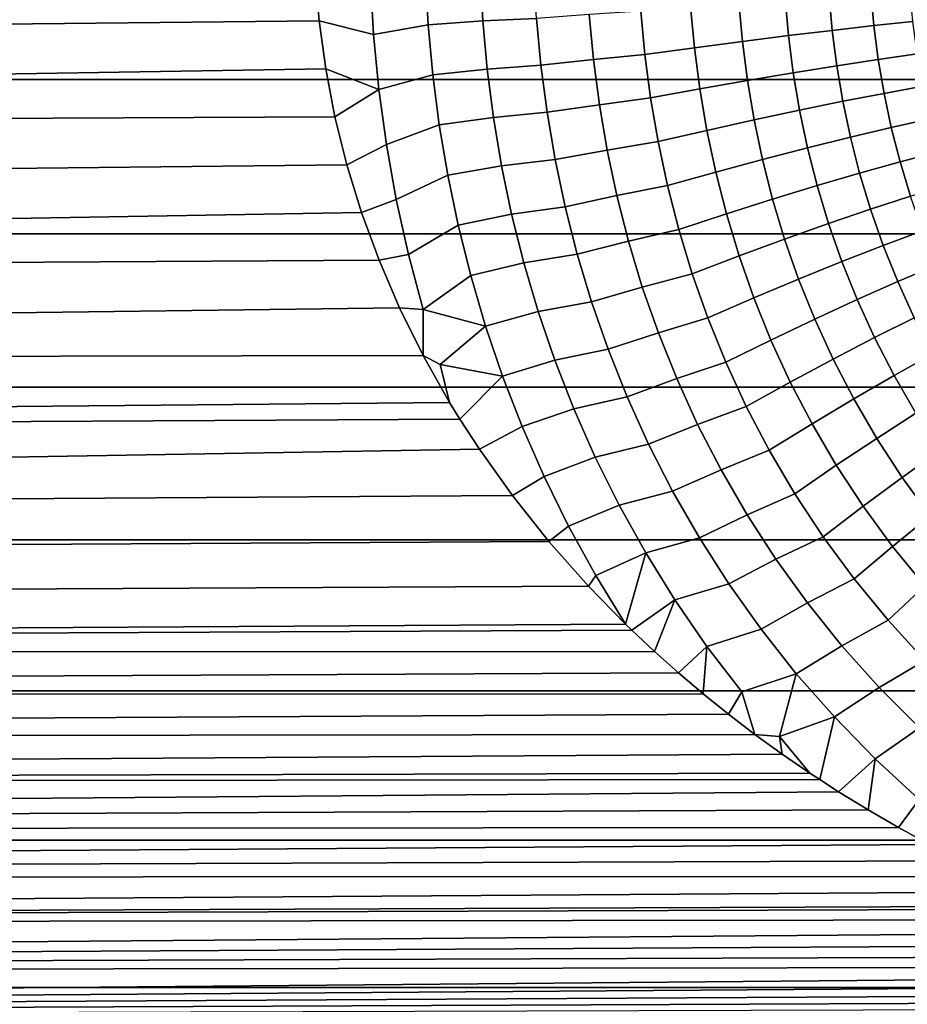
# Model space of a CAD drawing. Header units: metres. Extents: x -28 to 70, y -218 to 28.
# Tile 417 of 463: x 54.63 to 60.09, y -6.65 to -0.58. Entities that reach past the tile are written whole.
import ezdxf

# ---------------------------------------------------------------- set-up
doc = ezdxf.new("R2010")
doc.units = ezdxf.units.M
doc.layers.add('solid_10_261_432_XXX', color=7, linetype='CONTINUOUS')

msp = doc.modelspace()

# ---------------------------------------------------------------- linework, layer by layer
at = {"layer": 'solid_10_261_432_XXX'}
for points in [[(54.200001, -0.951638, 94.022652), (54.200001, 0, 94), (64.5, 0, 94), (64.5, -0.951638, 94.022652)], [(30.569136, -0.862057, 133.981415), (56.471249, -0.591513, 133.991257), (56.447102, -0.295656, 133.997818), (30.593111, -0.42743, 133.995438)], [(56.806286, -0.67486, 133.9991), (56.786751, -0.337261, 134.00856), (56.447102, -0.295656, 133.997818), (56.471249, -0.591513, 133.991257)], [(57.478497, -0.591518, 134.092773), (57.462357, -0.295562, 134.101776), (57.125797, -0.307217, 134.043762), (57.142597, -0.614784, 134.035034)], [(57.810188, -0.575706, 134.173035), (57.794292, -0.287629, 134.182571), (57.462357, -0.295562, 134.101776), (57.478497, -0.591518, 134.092773)], [(57.125797, -0.307217, 134.043762), (56.786751, -0.337261, 134.00856), (56.806286, -0.67486, 133.9991), (57.142597, -0.614784, 134.035034)], [(59.888397, -0.619948, 135.316422), (59.869343, -0.412741, 135.334015), (59.612514, -0.432204, 135.10939), (59.632343, -0.649222, 135.091965)], [(60.128849, -0.594131, 135.557892), (60.110374, -0.395599, 135.575684), (59.869343, -0.412741, 135.334015), (59.888397, -0.619948, 135.316422)], [(59.078278, -0.717579, 134.698288), (59.056328, -0.477718, 134.715408), (58.759567, -0.503557, 134.547897), (58.782852, -0.756342, 134.530914)], [(59.361881, -0.681817, 134.885605), (59.341084, -0.453897, 134.902863), (59.056328, -0.477718, 134.715408), (59.078278, -0.717579, 134.698288)], [(59.632343, -0.649222, 135.091965), (59.612514, -0.432204, 135.10939), (59.341084, -0.453897, 134.902863), (59.361881, -0.681817, 134.885605)], [(58.476994, -0.797926, 134.384232), (58.452198, -0.531292, 134.401093), (58.135021, -0.552346, 134.276108), (58.160686, -0.829427, 134.259827)], [(58.782852, -0.756342, 134.530914), (58.759567, -0.503557, 134.547897), (58.452198, -0.531292, 134.401093), (58.476994, -0.797926, 134.384232)], [(30.527563, -1.305267, 133.957367), (56.511436, -0.88594, 133.980362), (56.471249, -0.591513, 133.991257), (30.569136, -0.862057, 133.981415)], [(56.8391, -1.012783, 133.983414), (56.806286, -0.67486, 133.9991), (56.471249, -0.591513, 133.991257), (56.511436, -0.88594, 133.980362)], [(57.50563, -0.887964, 134.077835), (57.478497, -0.591518, 134.092773), (57.142597, -0.614784, 134.035034), (57.170811, -0.922746, 134.020554)], [(57.836945, -0.864375, 134.157227), (57.810188, -0.575706, 134.173035), (57.478497, -0.591518, 134.092773), (57.50563, -0.887964, 134.077835)], [(58.160686, -0.829427, 134.259827), (58.135021, -0.552346, 134.276108), (57.810188, -0.575706, 134.173035), (57.836945, -0.864375, 134.157227)], [(60.155136, -0.793372, 135.533249), (60.128849, -0.594131, 135.557892), (59.888397, -0.619948, 135.316422), (59.915535, -0.827978, 135.292023)], [(57.142597, -0.614784, 134.035034), (56.806286, -0.67486, 133.9991), (56.8391, -1.012783, 133.983414), (57.170811, -0.922746, 134.020554)], [(59.660603, -0.867149, 135.067825), (59.632343, -0.649222, 135.091965), (59.361881, -0.681817, 134.885605), (59.391521, -0.910702, 134.861679)], [(59.915535, -0.827978, 135.292023), (59.888397, -0.619948, 135.316422), (59.632343, -0.649222, 135.091965), (59.660603, -0.867149, 135.067825)], [(59.109554, -0.958432, 134.674561), (59.078278, -0.717579, 134.698288), (58.782852, -0.756342, 134.530914), (58.816017, -1.010118, 134.507355)], [(59.391521, -0.910702, 134.861679), (59.361881, -0.681817, 134.885605), (59.078278, -0.717579, 134.698288), (59.109554, -0.958432, 134.674561)], [(58.816017, -1.010118, 134.507355), (58.782852, -0.756342, 134.530914), (58.476994, -0.797926, 134.384232), (58.51228, -1.065517, 134.360825)], [(58.197174, -1.107368, 134.237244), (58.160686, -0.829427, 134.259827), (57.836945, -0.864375, 134.157227), (57.874931, -1.153793, 134.135315)], [(58.51228, -1.065517, 134.360825), (58.476994, -0.797926, 134.384232), (58.160686, -0.829427, 134.259827), (58.197174, -1.107368, 134.237244)], [(59.951115, -1.037004, 135.261032), (59.915535, -0.827978, 135.292023), (59.660603, -0.867149, 135.067825), (59.69767, -1.086177, 135.037109)], [(60.189564, -0.993466, 135.501953), (60.155136, -0.793372, 135.533249), (59.915535, -0.827978, 135.292023), (59.951115, -1.037004, 135.261032)], [(30.527563, -1.305267, 133.957367), (56.568119, -1.180633, 133.965118), (56.511436, -0.88594, 133.980362)], [(56.8391, -1.012783, 133.983414), (56.511436, -0.88594, 133.980362), (56.568119, -1.180633, 133.965118)], [(57.544106, -1.185004, 134.057098), (57.50563, -0.887964, 134.077835), (57.170811, -0.922746, 134.020554), (57.210766, -1.23116, 134.000458)], [(57.874931, -1.153793, 134.135315), (57.836945, -0.864375, 134.157227), (57.50563, -0.887964, 134.077835), (57.544106, -1.185004, 134.057098)], [(59.69767, -1.086177, 135.037109), (59.660603, -0.867149, 135.067825), (59.391521, -0.910702, 134.861679), (59.430405, -1.140756, 134.831223)], [(54.200001, -1.901121, 94.090561), (54.200001, -0.951638, 94.022652), (64.5, -0.951638, 94.022652), (64.5, -1.901121, 94.090561)], [(57.170811, -0.922746, 134.020554), (56.8391, -1.012783, 133.983414), (56.885551, -1.351048, 133.961655), (57.210766, -1.23116, 134.000458)], [(59.150578, -1.200486, 134.644348), (59.109554, -0.958432, 134.674561), (58.816017, -1.010118, 134.507355), (58.859486, -1.265088, 134.477341)], [(59.430405, -1.140756, 134.831223), (59.391521, -0.910702, 134.861679), (59.109554, -0.958432, 134.674561), (59.150578, -1.200486, 134.644348)], [(56.8391, -1.012783, 133.983414), (56.568119, -1.180633, 133.965118), (56.641727, -1.476174, 133.94545), (56.885551, -1.351048, 133.961655)], [(58.859486, -1.265088, 134.477341), (58.816017, -1.010118, 134.507355), (58.51228, -1.065517, 134.360825), (58.558495, -1.33426, 134.331009)], [(60.232601, -1.194468, 135.464279), (60.189564, -0.993466, 135.501953), (59.951115, -1.037004, 135.261032), (59.995647, -1.247101, 135.223709)], [(58.558495, -1.33426, 134.331009), (58.51228, -1.065517, 134.360825), (58.197174, -1.107368, 134.237244), (58.244892, -1.386343, 134.20845)], [(59.744095, -1.306397, 135.000092), (59.69767, -1.086177, 135.037109), (59.430405, -1.140756, 134.831223), (59.479115, -1.372079, 134.79451)], [(59.995647, -1.247101, 135.223709), (59.951115, -1.037004, 135.261032), (59.69767, -1.086177, 135.037109), (59.744095, -1.306397, 135.000092)], [(58.244892, -1.386343, 134.20845), (58.197174, -1.107368, 134.237244), (57.874931, -1.153793, 134.135315), (57.924541, -1.444103, 134.10733)], [(59.479115, -1.372079, 134.79451), (59.430405, -1.140756, 134.831223), (59.150578, -1.200486, 134.644348), (59.201946, -1.44384, 134.607895)], [(30.467672, -1.758474, 133.922546), (56.641727, -1.476174, 133.94545), (56.568119, -1.180633, 133.965118), (30.527563, -1.305267, 133.957367)], [(57.594254, -1.482751, 134.03064), (57.544106, -1.185004, 134.057098), (57.210766, -1.23116, 134.000458), (57.262772, -1.540101, 133.974808)], [(57.924541, -1.444103, 134.10733), (57.874931, -1.153793, 134.135315), (57.544106, -1.185004, 134.057098), (57.594254, -1.482751, 134.03064)], [(59.201946, -1.44384, 134.607895), (59.150578, -1.200486, 134.644348), (58.859486, -1.265088, 134.477341), (58.913883, -1.521344, 134.441132)], [(60.284763, -1.396316, 135.420624), (60.232601, -1.194468, 135.464279), (59.995647, -1.247101, 135.223709), (60.04969, -1.45822, 135.180405)], [(57.210766, -1.23116, 134.000458), (56.885551, -1.351048, 133.961655), (56.945988, -1.689684, 133.933868), (57.262772, -1.540101, 133.974808)], [(58.913883, -1.521344, 134.441132), (58.859486, -1.265088, 134.477341), (58.558495, -1.33426, 134.331009), (58.616276, -1.604231, 134.294998)], [(60.04969, -1.45822, 135.180405), (59.995647, -1.247101, 135.223709), (59.744095, -1.306397, 135.000092), (59.800468, -1.527764, 134.957138)], [(59.800468, -1.527764, 134.957138), (59.744095, -1.306397, 135.000092), (59.479115, -1.372079, 134.79451), (59.538269, -1.604623, 134.751862)], [(56.885551, -1.351048, 133.961655), (56.641727, -1.476174, 133.94545), (56.732197, -1.770638, 133.921463), (56.945988, -1.689684, 133.933868)], [(58.30444, -1.666408, 134.173645), (58.244892, -1.386343, 134.20845), (57.924541, -1.444103, 134.10733), (57.98634, -1.735344, 134.073502)], [(58.616276, -1.604231, 134.294998), (58.558495, -1.33426, 134.331009), (58.244892, -1.386343, 134.20845), (58.30444, -1.666408, 134.173645)], [(59.538269, -1.604623, 134.751862), (59.479115, -1.372079, 134.79451), (59.201946, -1.44384, 134.607895), (59.264313, -1.68844, 134.565521)], [(57.98634, -1.735344, 134.073502), (57.924541, -1.444103, 134.10733), (57.594254, -1.482751, 134.03064), (57.656586, -1.78122, 133.998596)], [(59.264313, -1.68844, 134.565521), (59.201946, -1.44384, 134.607895), (58.913883, -1.521344, 134.441132), (58.979881, -1.778821, 134.399017)], [(60.346523, -1.598824, 135.371323), (60.284763, -1.396316, 135.420624), (60.04969, -1.45822, 135.180405), (60.113762, -1.670174, 135.131485)], [(30.388573, -2.222926, 133.876083), (56.732197, -1.770638, 133.921463), (56.641727, -1.476174, 133.94545), (30.467672, -1.758474, 133.922546)], [(57.656586, -1.78122, 133.998596), (57.594254, -1.482751, 134.03064), (57.262772, -1.540101, 133.974808), (57.327286, -1.849557, 133.94371)], [(60.113762, -1.670174, 135.131485), (60.04969, -1.45822, 135.180405), (59.800468, -1.527764, 134.957138), (59.867359, -1.750087, 134.908554)], [(57.262772, -1.540101, 133.974808), (56.945988, -1.689684, 133.933868), (57.02095, -2.028607, 133.900253), (57.327286, -1.849557, 133.94371)], [(58.979881, -1.778821, 134.399017), (58.913883, -1.521344, 134.441132), (58.616276, -1.604231, 134.294998), (58.686306, -1.875345, 134.253113)], [(59.867359, -1.750087, 134.908554), (59.800468, -1.527764, 134.957138), (59.538269, -1.604623, 134.751862), (59.608467, -1.838192, 134.703598)], [(58.686306, -1.875345, 134.253113), (58.616276, -1.604231, 134.294998), (58.30444, -1.666408, 134.173645), (58.376488, -1.947478, 134.133133)], [(59.608467, -1.838192, 134.703598), (59.538269, -1.604623, 134.751862), (59.264313, -1.68844, 134.565521), (59.338299, -1.934076, 134.517548)], [(57.02095, -2.028607, 133.900253), (56.945988, -1.689684, 133.933868), (56.732197, -1.770638, 133.921463), (56.839973, -2.063911, 133.893219)], [(58.376488, -1.947478, 134.133133), (58.30444, -1.666408, 134.173645), (57.98634, -1.735344, 134.073502), (58.060974, -2.027413, 134.034103)], [(59.338299, -1.934076, 134.517548), (59.264313, -1.68844, 134.565521), (58.979881, -1.778821, 134.399017), (59.058117, -2.037291, 134.351303)], [(60.18845, -1.882655, 135.077362), (60.113762, -1.670174, 135.131485), (59.867359, -1.750087, 134.908554), (59.945385, -1.973049, 134.854782)], [(58.060974, -2.027413, 134.034103), (57.98634, -1.735344, 134.073502), (57.656586, -1.78122, 133.998596), (57.731693, -2.080309, 133.961243)], [(59.945385, -1.973049, 134.854782), (59.867359, -1.750087, 134.908554), (59.608467, -1.838192, 134.703598), (59.690372, -2.07245, 134.650131)], [(30.388573, -2.222926, 133.876083), (56.839973, -2.063911, 133.893219), (56.732197, -1.770638, 133.921463)], [(57.731693, -2.080309, 133.961243), (57.656586, -1.78122, 133.998596), (57.327286, -1.849557, 133.94371), (57.404881, -2.159404, 133.907455)], [(59.058117, -2.037291, 134.351303), (58.979881, -1.778821, 134.399017), (58.686306, -1.875345, 134.253113), (58.76923, -2.147355, 134.205612)], [(57.327286, -1.849557, 133.94371), (57.02095, -2.028607, 133.900253), (57.11105, -2.367603, 133.861069), (57.404881, -2.159404, 133.907455)], [(58.76923, -2.147355, 134.205612), (58.686306, -1.875345, 134.253113), (58.376488, -1.947478, 134.133133), (58.461651, -2.229304, 134.087143)], [(59.690372, -2.07245, 134.650131), (59.608467, -1.838192, 134.703598), (59.338299, -1.934076, 134.517548), (59.424595, -2.180394, 134.464355)], [(54.200001, -2.846297, 94.203568), (54.200001, -1.901121, 94.090561), (64.5, -1.901121, 94.090561), (64.5, -2.846297, 94.203568)], [(59.424595, -2.180394, 134.464355), (59.338299, -1.934076, 134.517548), (59.058117, -2.037291, 134.351303), (59.1493, -2.296377, 134.298355)], [(60.274361, -2.095243, 135.01857), (60.18845, -1.882655, 135.077362), (59.945385, -1.973049, 134.854782), (60.035202, -2.196207, 134.796295)], [(58.461651, -2.229304, 134.087143), (58.376488, -1.947478, 134.133133), (58.060974, -2.027413, 134.034103), (58.149036, -2.320058, 133.989334)], [(60.035202, -2.196207, 134.796295), (59.945385, -1.973049, 134.854782), (59.690372, -2.07245, 134.650131), (59.78466, -2.306934, 134.591919)], [(57.11105, -2.367603, 133.861069), (57.02095, -2.028607, 133.900253), (56.839973, -2.063911, 133.893219), (56.966206, -2.357454, 133.86058)], [(58.149036, -2.320058, 133.989334), (58.060974, -2.027413, 134.034103), (57.731693, -2.080309, 133.961243), (57.820114, -2.379777, 133.918777)], [(59.1493, -2.296377, 134.298355), (59.058117, -2.037291, 134.351303), (58.76923, -2.147355, 134.205612), (58.865772, -2.419857, 134.152893)], [(30.289234, -2.699709, 133.816956), (56.966206, -2.357454, 133.86058), (56.839973, -2.063911, 133.893219), (30.388573, -2.222926, 133.876083)], [(57.820114, -2.379777, 133.918777), (57.731693, -2.080309, 133.961243), (57.404881, -2.159404, 133.907455), (57.496056, -2.469393, 133.866196)], [(59.78466, -2.306934, 134.591919), (59.690372, -2.07245, 134.650131), (59.424595, -2.180394, 134.464355), (59.523907, -2.426907, 134.406418)], [(60.372009, -2.307425, 134.955612), (60.274361, -2.095243, 135.01857), (60.035202, -2.196207, 134.796295), (60.13736, -2.419024, 134.733612)], [(57.496056, -2.469393, 133.866196), (57.404881, -2.159404, 133.907455), (57.11105, -2.367603, 133.861069)], [(58.865772, -2.419857, 134.152893), (58.76923, -2.147355, 134.205612), (58.461651, -2.229304, 134.087143), (58.560619, -2.51149, 134.036041)], [(59.523907, -2.426907, 134.406418), (59.424595, -2.180394, 134.464355), (59.1493, -2.296377, 134.298355), (59.254158, -2.555565, 134.240662)], [(58.560619, -2.51149, 134.036041), (58.461651, -2.229304, 134.087143), (58.149036, -2.320058, 133.989334), (58.251179, -2.612881, 133.939529)], [(60.13736, -2.419024, 134.733612), (60.035202, -2.196207, 134.796295), (59.78466, -2.306934, 134.591919), (59.891922, -2.541079, 134.52951)], [(59.254158, -2.555565, 134.240662), (59.1493, -2.296377, 134.298355), (58.865772, -2.419857, 134.152893), (58.976677, -2.692307, 134.095383)], [(30.289234, -2.699709, 133.816956), (57.111195, -2.650252, 133.823624), (56.966206, -2.357454, 133.86058)], [(57.11105, -2.367603, 133.861069), (56.966206, -2.357454, 133.86058), (57.111195, -2.650252, 133.823624)], [(58.251179, -2.612881, 133.939529), (58.149036, -2.320058, 133.989334), (57.820114, -2.379777, 133.918777), (57.922432, -2.679255, 133.87146)], [(59.891922, -2.541079, 134.52951), (59.78466, -2.306934, 134.591919), (59.523907, -2.426907, 134.406418), (59.636848, -2.67302, 134.344238)], [(57.496056, -2.469393, 133.866196), (57.11105, -2.367603, 133.861069), (57.111195, -2.650252, 133.823624), (57.216831, -2.706313, 133.816544)], [(57.922432, -2.679255, 133.87146), (57.820114, -2.379777, 133.918777), (57.496056, -2.469393, 133.866196), (57.601337, -2.779154, 133.82019)], [(58.976677, -2.692307, 134.095383), (58.865772, -2.419857, 134.152893), (58.560619, -2.51149, 134.036041), (58.674114, -2.793502, 133.980209)], [(60.252384, -2.640852, 134.667297), (60.13736, -2.419024, 134.733612), (59.891922, -2.541079, 134.52951), (60.012714, -2.774204, 134.463394)], [(57.601337, -2.779154, 133.82019), (57.496056, -2.469393, 133.866196), (57.216831, -2.706313, 133.816544)], [(59.636848, -2.67302, 134.344238), (59.523907, -2.426907, 134.406418), (59.254158, -2.555565, 134.240662), (59.373322, -2.814232, 134.17868)], [(58.674114, -2.793502, 133.980209), (58.560619, -2.51149, 134.036041), (58.251179, -2.612881, 133.939529), (58.368095, -2.905348, 133.885086)], [(60.012714, -2.774204, 134.463394), (59.891922, -2.541079, 134.52951), (59.636848, -2.67302, 134.344238), (59.763992, -2.918021, 134.278336)], [(59.373322, -2.814232, 134.17868), (59.254158, -2.555565, 134.240662), (58.976677, -2.692307, 134.095383), (59.102581, -2.964054, 134.0336)], [(30.168468, -3.189753, 133.744003), (57.274906, -2.940678, 133.782623), (57.111195, -2.650252, 133.823624), (30.289234, -2.699709, 133.816956)], [(57.216831, -2.706313, 133.816544), (57.111195, -2.650252, 133.823624), (57.274906, -2.940678, 133.782623)], [(58.368095, -2.905348, 133.885086), (58.251179, -2.612881, 133.939529), (57.922432, -2.679255, 133.87146), (58.039276, -2.978243, 133.819626)], [(60.380779, -2.860941, 134.597885), (60.252384, -2.640852, 134.667297), (60.012714, -2.774204, 134.463394), (60.147564, -3.005518, 134.394165)], [(57.601337, -2.779154, 133.82019), (57.216831, -2.706313, 133.816544), (57.274906, -2.940678, 133.782623), (57.338009, -3.043751, 133.767029)], [(58.039276, -2.978243, 133.819626), (57.922432, -2.679255, 133.87146), (57.601337, -2.779154, 133.82019), (57.721329, -3.088189, 133.76976)], [(59.102581, -2.964054, 134.0336), (58.976677, -2.692307, 134.095383), (58.674114, -2.793502, 133.980209), (58.802761, -3.074702, 133.920151)], [(59.763992, -2.918021, 134.278336), (59.636848, -2.67302, 134.344238), (59.373322, -2.814232, 134.17868), (59.507385, -3.071631, 134.112946)], [(57.601337, -2.779154, 133.82019), (57.338009, -3.043751, 133.767029), (57.457832, -3.228132, 133.737762), (57.721329, -3.088189, 133.76976)], [(60.147564, -3.005518, 134.394165), (60.012714, -2.774204, 134.463394), (59.763992, -2.918021, 134.278336), (59.905899, -3.161078, 134.209244)], [(54.200001, -3.785025, 94.361427), (54.200001, -2.846297, 94.203568), (64.5, -2.846297, 94.203568), (64.5, -3.785025, 94.361427)], [(58.802761, -3.074702, 133.920151), (58.674114, -2.793502, 133.980209), (58.368095, -2.905348, 133.885086), (58.500401, -3.196829, 133.826416)], [(59.507385, -3.071631, 134.112946), (59.373322, -2.814232, 134.17868), (59.102581, -2.964054, 134.0336), (59.244087, -3.234316, 133.968018)], [(58.500401, -3.196829, 133.826416), (58.368095, -2.905348, 133.885086), (58.039276, -2.978243, 133.819626), (58.171234, -3.276152, 133.763687)], [(30.168468, -3.189753, 133.744003), (57.338009, -3.043751, 133.767029), (57.274906, -2.940678, 133.782623)], [(59.244087, -3.234316, 133.968018), (59.102581, -2.964054, 134.0336), (58.802761, -3.074702, 133.920151), (58.947136, -3.354334, 133.856293)], [(59.905899, -3.161078, 134.209244), (59.763992, -2.918021, 134.278336), (59.507385, -3.071631, 134.112946), (59.65691, -3.326893, 134.043991)], [(58.171234, -3.276152, 133.763687), (58.039276, -2.978243, 133.819626), (57.721329, -3.088189, 133.76976), (57.856579, -3.395917, 133.715271)], [(60.296917, -3.234144, 134.322449), (60.147564, -3.005518, 134.394165), (59.905899, -3.161078, 134.209244), (60.063023, -3.401273, 134.137619)], [(30.025011, -3.693699, 133.65596), (57.457832, -3.228132, 133.737762), (57.338009, -3.043751, 133.767029), (30.168468, -3.189753, 133.744003)], [(57.721329, -3.088189, 133.76976), (57.457832, -3.228132, 133.737762), (57.661259, -3.513111, 133.689041), (57.856579, -3.395917, 133.715271)], [(58.947136, -3.354334, 133.856293), (58.802761, -3.074702, 133.920151), (58.500401, -3.196829, 133.826416), (58.648647, -3.486583, 133.763992)], [(59.65691, -3.326893, 134.043991), (59.507385, -3.071631, 134.112946), (59.244087, -3.234316, 133.968018), (59.401768, -3.502189, 133.899185)], [(58.648647, -3.486583, 133.763992), (58.500401, -3.196829, 133.826416), (58.171234, -3.276152, 133.763687), (58.31881, -3.572304, 133.704025)], [(60.063023, -3.401273, 134.137619), (59.905899, -3.161078, 134.209244), (59.65691, -3.326893, 134.043991), (59.822376, -3.57906, 133.972458)], [(30.025011, -3.693699, 133.65596), (57.661259, -3.513111, 133.689041), (57.457832, -3.228132, 133.737762)], [(59.401768, -3.502189, 133.899185), (59.244087, -3.234316, 133.968018), (58.947136, -3.354334, 133.856293), (59.1078, -3.631518, 133.789154)], [(60.461124, -3.459131, 134.248917), (60.296917, -3.234144, 134.322449), (60.063023, -3.401273, 134.137619), (60.235737, -3.637609, 134.064148)], [(58.31881, -3.572304, 133.704025), (58.171234, -3.276152, 133.763687), (57.856579, -3.395917, 133.715271), (58.007568, -3.701677, 133.657104)], [(59.822376, -3.57906, 133.972458), (59.65691, -3.326893, 134.043991), (59.401768, -3.502189, 133.899185), (59.576103, -3.766675, 133.827728)], [(59.1078, -3.631518, 133.789154), (58.947136, -3.354334, 133.856293), (58.648647, -3.486583, 133.763992), (58.81337, -3.773748, 133.698257)], [(57.856579, -3.395917, 133.715271), (57.661259, -3.513111, 133.689041), (57.885868, -3.794976, 133.636658), (58.007568, -3.701677, 133.657104)], [(60.235737, -3.637609, 134.064148), (60.063023, -3.401273, 134.137619), (59.822376, -3.57906, 133.972458), (60.004158, -3.827092, 133.899033)], [(29.944351, -3.951102, 133.605835), (57.885868, -3.794976, 133.636658), (57.661259, -3.513111, 133.689041), (30.025011, -3.693699, 133.65596)], [(58.81337, -3.773748, 133.698257), (58.648647, -3.486583, 133.763992), (58.31881, -3.572304, 133.704025), (58.482491, -3.865906, 133.641083)], [(59.576103, -3.766675, 133.827728), (59.401768, -3.502189, 133.899185), (59.1078, -3.631518, 133.789154), (59.285229, -3.90528, 133.719315)], [(58.482491, -3.865906, 133.641083), (58.31881, -3.572304, 133.704025), (58.007568, -3.701677, 133.657104), (58.174744, -4.004704, 133.595642)], [(59.285229, -3.90528, 133.719315), (59.1078, -3.631518, 133.789154), (58.81337, -3.773748, 133.698257), (58.995037, -4.057364, 133.629761)], [(60.004158, -3.827092, 133.899033), (59.822376, -3.57906, 133.972458), (59.576103, -3.766675, 133.827728), (59.767475, -4.026694, 133.754333)], [(60.424328, -3.869011, 133.989487), (60.235737, -3.637609, 134.064148), (60.004158, -3.827092, 133.899033), (60.202545, -4.069868, 133.824371)], [(58.007568, -3.701677, 133.657104), (57.885868, -3.794976, 133.636658), (58.131256, -4.071753, 133.581131), (58.174744, -4.004704, 133.595642)], [(29.857706, -4.211963, 133.551453), (58.131256, -4.071753, 133.581131), (57.885868, -3.794976, 133.636658), (29.944351, -3.951102, 133.605835)], [(54.200001, -4.715178, 94.563766), (54.200001, -3.785025, 94.361427), (64.5, -3.785025, 94.361427), (64.5, -4.715178, 94.563766)], [(58.995037, -4.057364, 133.629761), (58.81337, -3.773748, 133.698257), (58.482491, -3.865906, 133.641083), (58.662731, -4.15607, 133.575317)], [(59.767475, -4.026694, 133.754333), (59.576103, -3.766675, 133.827728), (59.285229, -3.90528, 133.719315), (59.479797, -4.174571, 133.64743)], [(58.482491, -3.865906, 133.641083), (58.174744, -4.004704, 133.595642), (58.358128, -4.303901, 133.531418)], [(58.662731, -4.15607, 133.575317), (58.482491, -3.865906, 133.641083), (58.358128, -4.303901, 133.531418), (58.396866, -4.341526, 133.523087)], [(60.202545, -4.069868, 133.824371), (60.004158, -3.827092, 133.899033), (59.767475, -4.026694, 133.754333), (59.97617, -4.281084, 133.679672)], [(59.479797, -4.174571, 133.64743), (59.285229, -3.90528, 133.719315), (58.995037, -4.057364, 133.629761), (59.194023, -4.336404, 133.559128)], [(58.174744, -4.004704, 133.595642), (58.131256, -4.071753, 133.581131), (58.358128, -4.303901, 133.531418)], [(59.194023, -4.336404, 133.559128), (58.995037, -4.057364, 133.629761), (58.662731, -4.15607, 133.575317), (58.859894, -4.441843, 133.507278)], [(59.97617, -4.281084, 133.679672), (59.767475, -4.026694, 133.754333), (59.479797, -4.174571, 133.64743), (59.691803, -4.438259, 133.574127)], [(29.764664, -4.476871, 133.492508), (58.358128, -4.303901, 133.531418), (58.131256, -4.071753, 133.581131), (29.857706, -4.211963, 133.551453)], [(60.417747, -4.306189, 133.749161), (60.202545, -4.069868, 133.824371), (59.97617, -4.281084, 133.679672), (60.202393, -4.528601, 133.604401)], [(58.662731, -4.15607, 133.575317), (58.396866, -4.341526, 133.523087), (58.537674, -4.473816, 133.49321)], [(58.662731, -4.15607, 133.575317), (58.537674, -4.473816, 133.49321), (58.683949, -4.604291, 133.462799), (58.859894, -4.441843, 133.507278)], [(59.691803, -4.438259, 133.574127), (59.479797, -4.174571, 133.64743), (59.194023, -4.336404, 133.559128), (59.410614, -4.609761, 133.486969)], [(60.202393, -4.528601, 133.604401), (59.97617, -4.281084, 133.679672), (59.691803, -4.438259, 133.574127), (59.921452, -4.695135, 133.500031)], [(29.764664, -4.476871, 133.492508), (58.396866, -4.341526, 133.523087), (58.358128, -4.303901, 133.531418)], [(29.764664, -4.476871, 133.492508), (58.537674, -4.473816, 133.49321), (58.396866, -4.341526, 133.523087)], [(59.410614, -4.609761, 133.486969), (59.194023, -4.336404, 133.559128), (58.859894, -4.441843, 133.507278), (59.074257, -4.722205, 133.437561)], [(29.664991, -4.746077, 133.428711), (58.683949, -4.604291, 133.462799), (58.537674, -4.473816, 133.49321), (29.764664, -4.476871, 133.492508)], [(58.859894, -4.441843, 133.507278), (58.683949, -4.604291, 133.462799), (58.835846, -4.732941, 133.431915)], [(58.859894, -4.441843, 133.507278), (58.835846, -4.732941, 133.431915), (58.99308, -4.859315, 133.400696), (59.074257, -4.722205, 133.437561)], [(59.921452, -4.695135, 133.500031), (59.691803, -4.438259, 133.574127), (59.410614, -4.609761, 133.486969), (59.645016, -4.876251, 133.413895)], [(60.44619, -4.767922, 133.529327), (60.202393, -4.528601, 133.604401), (59.921452, -4.695135, 133.500031), (60.168816, -4.943913, 133.425888)], [(29.664991, -4.746077, 133.428711), (58.835846, -4.732941, 133.431915), (58.683949, -4.604291, 133.462799)], [(59.410614, -4.609761, 133.486969), (59.074257, -4.722205, 133.437561), (59.155609, -4.983307, 133.369217), (59.306026, -4.996063, 133.366699)], [(59.645016, -4.876251, 133.413895), (59.410614, -4.609761, 133.486969), (59.306026, -4.996063, 133.366699)], [(54.200001, -5.634651, 94.810143), (54.200001, -4.715178, 94.563766), (64.5, -4.715178, 94.563766), (64.5, -5.634651, 94.810143)], [(59.074257, -4.722205, 133.437561), (58.99308, -4.859315, 133.400696), (59.155609, -4.983307, 133.369217)], [(60.168816, -4.943913, 133.425888), (59.921452, -4.695135, 133.500031), (59.645016, -4.876251, 133.413895), (59.897316, -5.134614, 133.340561)], [(29.55863, -5.019579, 133.359848), (58.99308, -4.859315, 133.400696), (58.835846, -4.732941, 133.431915), (29.664991, -4.746077, 133.428711)], [(29.55863, -5.019579, 133.359848), (59.155609, -4.983307, 133.369217), (58.99308, -4.859315, 133.400696)], [(59.645016, -4.876251, 133.413895), (59.306026, -4.996063, 133.366699), (59.494774, -5.222183, 133.306183), (59.555225, -5.262133, 133.295334)], [(59.897316, -5.134614, 133.340561), (59.645016, -4.876251, 133.413895), (59.555225, -5.262133, 133.295334), (59.67144, -5.336884, 133.274796)], [(60.433834, -5.183253, 133.352463), (60.168816, -4.943913, 133.425888), (59.897316, -5.134614, 133.340561), (60.167461, -5.383537, 133.267761)], [(29.444942, -5.298275, 133.285446), (59.322842, -5.104276, 133.337692), (59.155609, -4.983307, 133.369217), (29.55863, -5.019579, 133.359848)], [(59.306026, -4.996063, 133.366699), (59.155609, -4.983307, 133.369217), (59.322842, -5.104276, 133.337692)], [(59.306026, -4.996063, 133.366699), (59.322842, -5.104276, 133.337692), (59.494774, -5.222183, 133.306183)], [(29.444942, -5.298275, 133.285446), (59.494774, -5.222183, 133.306183), (59.322842, -5.104276, 133.337692)], [(59.897316, -5.134614, 133.340561), (59.67144, -5.336884, 133.274796), (59.852882, -5.448351, 133.243576)], [(59.897316, -5.134614, 133.340561), (59.852882, -5.448351, 133.243576), (60.039261, -5.556572, 133.212616), (60.167461, -5.383537, 133.267761)], [(29.324078, -5.581799, 133.205292), (59.67144, -5.336884, 133.274796), (59.555225, -5.262133, 133.295334), (29.444942, -5.298275, 133.285446)], [(29.444942, -5.298275, 133.285446), (59.555225, -5.262133, 133.295334), (59.494774, -5.222183, 133.306183)], [(29.324078, -5.581799, 133.205292), (59.852882, -5.448351, 133.243576), (59.67144, -5.336884, 133.274796)], [(60.167461, -5.383537, 133.267761), (60.039261, -5.556572, 133.212616), (60.230232, -5.661227, 133.182037)], [(29.324078, -5.581799, 133.205292), (60.039261, -5.556572, 133.212616), (59.852882, -5.448351, 133.243576)], [(29.195457, -5.870919, 133.118896), (60.230232, -5.661227, 133.182037), (60.039261, -5.556572, 133.212616), (29.324078, -5.581799, 133.205292)], [(54.200001, -6.541359, 95.099983), (54.200001, -5.634651, 94.810143), (64.5, -5.634651, 94.810143), (64.5, -6.541359, 95.099983)], [(29.195457, -5.870919, 133.118896), (60.425659, -5.762191, 133.151947), (60.230232, -5.661227, 133.182037)], [(29.195457, -5.870919, 133.118896), (60.625359, -5.859231, 133.122482), (60.425659, -5.762191, 133.151947)], [(29.058912, -6.165759, 133.025864), (60.82925, -5.952298, 133.093719), (60.625359, -5.859231, 133.122482), (29.195457, -5.870919, 133.118896)], [(29.058912, -6.165759, 133.025864), (61.036858, -6.041051, 133.065826), (60.82925, -5.952298, 133.093719)], [(29.058912, -6.165759, 133.025864), (61.082748, -6.059887, 133.059845), (61.036858, -6.041051, 133.065826)], [(29.058912, -6.165759, 133.025864), (61.248016, -6.125418, 133.038895), (61.082748, -6.059887, 133.059845)], [(28.914452, -6.466085, 132.925903), (61.462311, -6.205157, 133.013046), (61.248016, -6.125418, 133.038895), (29.058912, -6.165759, 133.025864)], [(28.914452, -6.466085, 132.925903), (61.67947, -6.28016, 132.988403), (61.462311, -6.205157, 133.013046)], [(28.914452, -6.466085, 132.925903), (61.899132, -6.350289, 132.965073), (61.67947, -6.28016, 132.988403)], [(28.914452, -6.466085, 132.925903), (62.121796, -6.415635, 132.943069), (61.899132, -6.350289, 132.965073)], [(28.761848, -6.771998, 132.818604), (62.347549, -6.476221, 132.92244), (62.121796, -6.415635, 132.943069), (28.914452, -6.466085, 132.925903)], [(28.761848, -6.771998, 132.818604), (62.576042, -6.531885, 132.90329), (62.347549, -6.476221, 132.92244)], [(28.761848, -6.771998, 132.818604), (62.806957, -6.582559, 132.885712), (62.576042, -6.531885, 132.90329)], [(54.200001, -7.433249, 95.43264), (54.200001, -6.541359, 95.099983), (64.5, -6.541359, 95.099983), (64.5, -7.433249, 95.43264)], [(28.761848, -6.771998, 132.818604), (63.039093, -6.627925, 132.869827), (62.806957, -6.582559, 132.885712)], [(28.761848, -6.771998, 132.818604), (63.272408, -6.66801, 132.855713), (63.039093, -6.627925, 132.869827)]]:
    msp.add_3dface(points, dxfattribs=at)

doc.saveas('drawing.dxf')
